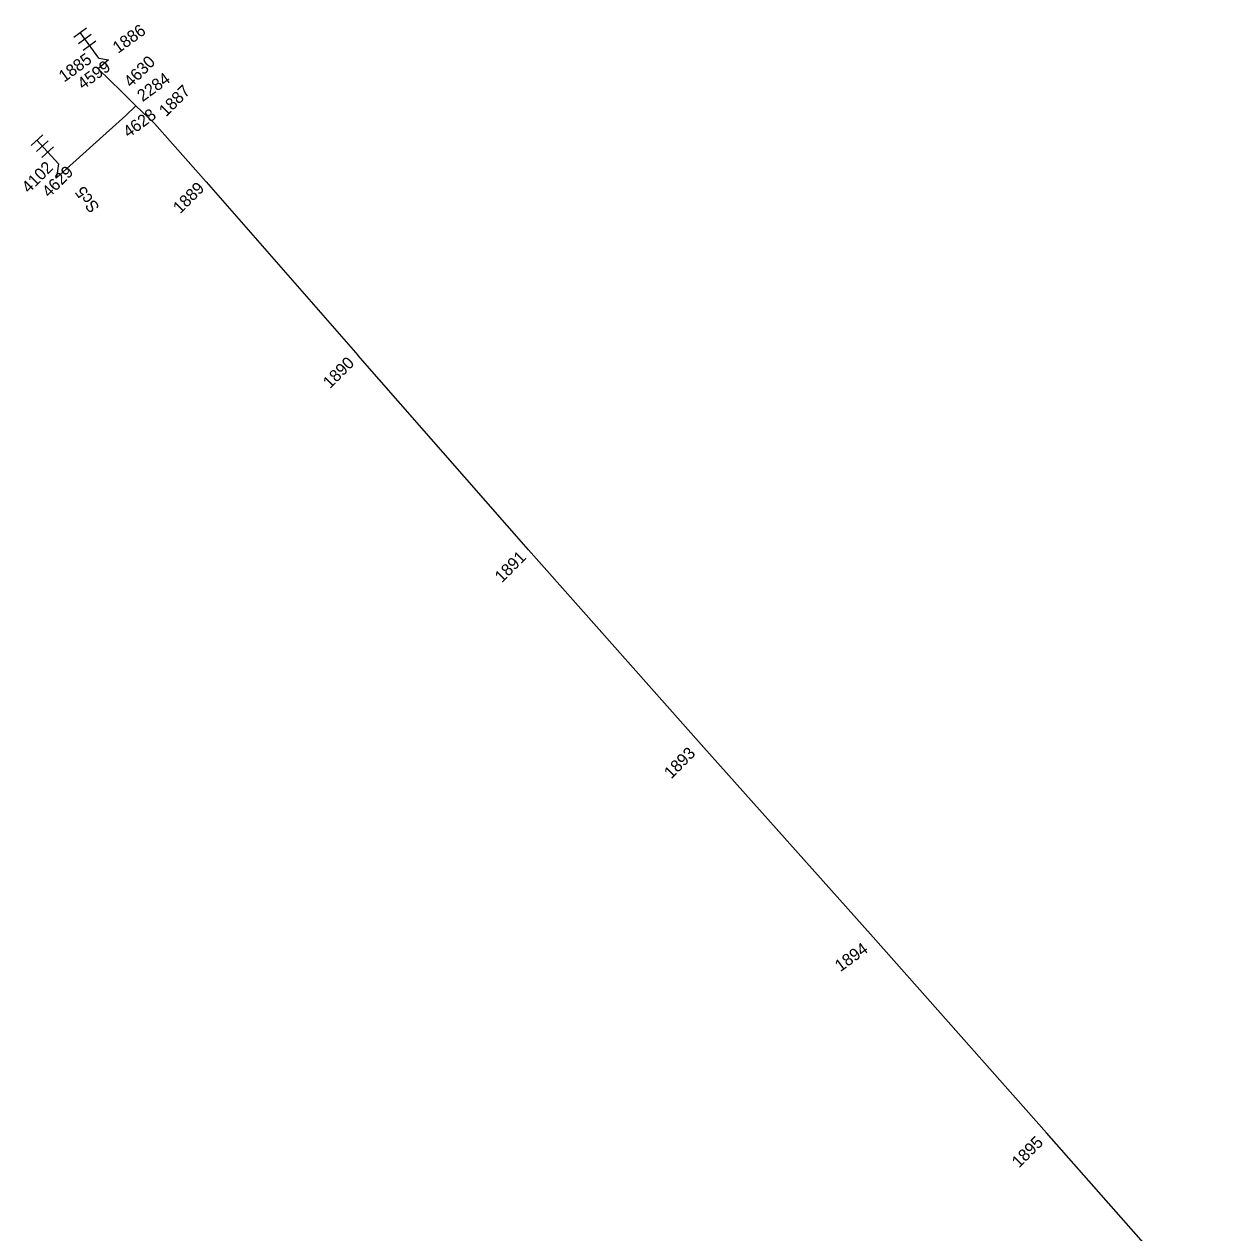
# Model space of a CAD drawing. Extents: x -535557 to -534097, y -1142175 to -1136716.
# Drawn here: x -534677.8 to -534602.9, y -1139223.4 to -1139147.6 of the extents above; entities that cross this region are included whole.
import ezdxf

# ---------------------------------------------------------------- set-up
doc = ezdxf.new("R2010")
doc.units = 0
doc.layers.add('Default', color=7, linetype='Continuous')
doc.layers.add('SS_SZDC', color=7, linetype='Continuous')

# ---------------------------------------------------------------- blocks, each defined once
blk = doc.blocks.new('POINT_DISPLAY')
at = {"layer": 'Default'}
blk.add_line((0, 0), (0, 0), dxfattribs=at)

msp = doc.modelspace()

# ---------------------------------------------------------------- linework, layer by layer
at = {"layer": 'SS_SZDC'}
for p, q in [((-534674.68, -1139148.405), (-534673.871, -1139147.818)), ((-534674.386, -1139148.81), (-534673.577, -1139148.222)), ((-534673.1, -1139149.729), (-534674.275, -1139148.111)), ((-534674.092, -1139149.214), (-534673.283, -1139148.627)), ((-534672.489, -1139149.819), (-534673.149, -1139150.399)), ((-534673.1, -1139149.729), (-534672.489, -1139149.819)), ((-534671.68, -1139151.82), (-534673.149, -1139150.399)), ((-534671.68, -1139151.82), (-534670.78, -1139152.7)), ((-534671.409, -1139153.319), (-534670.78, -1139152.7)), ((-534670.78, -1139152.7), (-534669.619, -1139153.819)), ((-534671.409, -1139153.319), (-534675.76, -1139157.219)), ((-534669.619, -1139153.819), (-534666.38, -1139157.479)), ((-534677.355, -1139155.207), (-534676.616, -1139154.534)), ((-534677.019, -1139155.577), (-534676.279, -1139154.904)), ((-534675.64, -1139156.35), (-534676.986, -1139154.87)), ((-534676.682, -1139155.946), (-534675.943, -1139155.273)), ((-534675.64, -1139156.35), (-534675.76, -1139157.219)), ((-534666.38, -1139157.479), (-534656.859, -1139168.35)), ((-534646.159, -1139180.559), (-534656.859, -1139168.35)), ((-534635.31, -1139192.77), (-534646.159, -1139180.559)), ((-534624.52, -1139204.85), (-534635.31, -1139192.77)), ((-534613.649, -1139217.11), (-534624.52, -1139204.85)), ((-534602.909, -1139229.299), (-534613.649, -1139217.11))]:
    msp.add_line(p, q, dxfattribs=at)

# ---------------------------------------------------------------- block references
for p in [(-534673.1, -1139149.729), (-534672.489, -1139149.819), (-534673.149, -1139150.399), (-534671.68, -1139151.82), (-534670.78, -1139152.7), (-534671.409, -1139153.319), (-534669.619, -1139153.819), (-534675.64, -1139156.35), (-534675.76, -1139157.219), (-534666.38, -1139157.479), (-534656.859, -1139168.35), (-534646.159, -1139180.559), (-534635.31, -1139192.77), (-534624.52, -1139204.85), (-534613.649, -1139217.11)]:
    msp.add_blockref('POINT_DISPLAY', p, dxfattribs=at)

# ---------------------------------------------------------------- texts
for s, rotation, p in [('1886', 36, (-534671.898, -1139149.454)), ('1885', 36, (-534675.282, -1139151.259)), ('4599', 36, (-534674.105, -1139151.723)), ('4630', 45, (-534671.083, -1139151.599)), ('2284', 36, (-534670.361, -1139152.482)), ('1887', 45, (-534668.885, -1139153.433)), ('4628', 36, (-534671.243, -1139154.742)), ('4102', 45, (-534677.498, -1139158.228)), ('4629', 45, (-534676.223, -1139158.507)), ('1889', 45, (-534668.005, -1139159.521)), ('Sc5', 126.37562, (-534673.022, -1139159.067)), ('1890', 45, (-534658.599, -1139170.481)), ('1891', 45, (-534647.82, -1139182.656)), ('1893', 45, (-534637.2, -1139194.958)), ('1894', 36, (-534626.591, -1139207.05)), ('1895', 45, (-534615.385, -1139219.363))]:
    msp.add_text(s, height=0.75, rotation=rotation, dxfattribs=at).set_placement(p)

doc.saveas('drawing.dxf')
